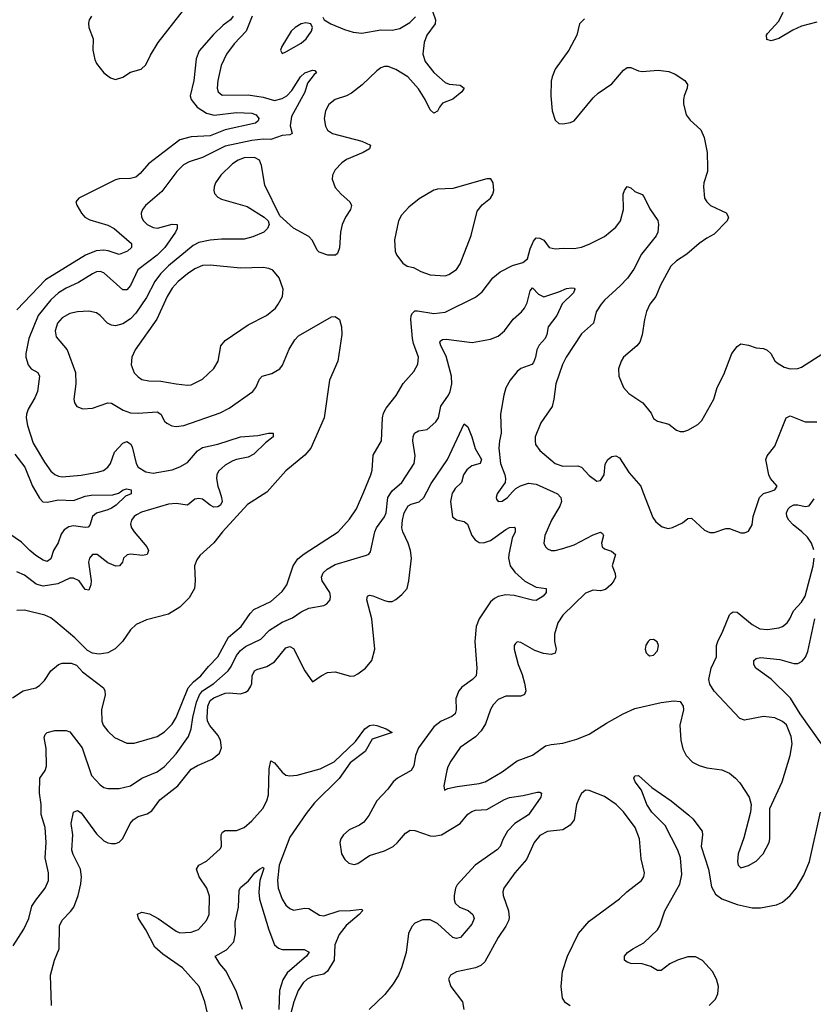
# Model space of a CAD drawing. Header units: inches. Extents: x 1649636 to 1815363, y 506543 to 641975.
# Tile 429 of 656: x 1732185 to 1736372, y 617297 to 622491. Entities that reach past the tile are written whole.
import ezdxf

# ---------------------------------------------------------------- set-up
doc = ezdxf.new("R2010")
doc.units = ezdxf.units.IN
doc.header["$MEASUREMENT"] = 0
doc.layers.add('B7631', color=7, linetype='Continuous')
doc.layers.add('B7632', color=7, linetype='Continuous')

msp = doc.modelspace()

# ---------------------------------------------------------------- linework, layer by layer
at = {"layer": 'B7631', "color": 5}
for points, elevation in [([(1732773.7, 620000), (1732773.7, 619990), (1732743.1, 619976.9), (1732694.3, 619930), (1732670, 619914.9), (1732650, 619904.7), (1732590, 619888.6), (1732569.2, 619870), (1732555.1, 619824.9), (1732545.8, 619814.1), (1732530, 619812.1), (1732470, 619820.2), (1732445.2, 619814.8), (1732420.3, 619799.7), (1732403.5, 619776.5), (1732388.5, 619731.5), (1732363.1, 619690), (1732350, 619646), (1732330, 619633.3), (1732310, 619639.2), (1732270, 619665.2), (1732238.5, 619690), (1732195.4, 619735.4), (1732090, 619806.6)], 620), ([(1732146.8, 618913.2), (1732203.7, 618950), (1732270, 618966.3), (1732290, 618978), (1732315.3, 619004.7), (1732350, 619056.4), (1732389.5, 619090), (1732410, 619096.9), (1732457.2, 619097.2), (1732485.5, 619085.5), (1732517.3, 619050), (1732627.1, 618967.1), (1732634.9, 618950), (1732635.5, 618930), (1732617.6, 618850), (1732618, 618790), (1732625.8, 618770), (1732650, 618737), (1732685.1, 618705.1), (1732750, 618674.4), (1732790, 618673.6), (1732910, 618710.2), (1732950, 618733.8), (1732990, 618775.2), (1733010, 618809.1), (1733074.4, 618965.6), (1733102.3, 618997.7), (1733140.5, 619030), (1733180.7, 619079.3), (1733230, 619129.4), (1733287.1, 619232.9), (1733354.5, 619290), (1733401.3, 619358.7), (1733420.9, 619379.1), (1733510, 619421.2), (1733570, 619474.7), (1733594, 619510), (1733627.4, 619610), (1733653.1, 619646.9), (1733686.6, 619673.4), (1733864.7, 619790), (1733924.7, 619855.3), (1733962.5, 619910), (1734000.5, 620000)], 660), ([(1732150, 617604.9), (1732206.7, 617693.3), (1732233.6, 617750), (1732250, 617814.9), (1732270, 617847), (1732320.4, 617910), (1732337.7, 617950), (1732336.8, 617990), (1732319.8, 618070), (1732325.6, 618150), (1732319.6, 618230), (1732298.2, 618298.2), (1732298.4, 618350), (1732289.8, 618410), (1732292.2, 618490), (1732319.8, 618530), (1732326.6, 618553.4), (1732325.8, 618645.8), (1732315.1, 618704.9), (1732320.4, 618719.6), (1732330, 618730.3), (1732370, 618740.9), (1732430, 618741.1), (1732450, 618734.4), (1732515.3, 618650), (1732563.8, 618503.8), (1732610, 618453.7), (1732630, 618440.9), (1732650, 618435.3), (1732710, 618434.9), (1732770, 618449.1), (1732830, 618489.2), (1732910, 618523.2), (1732950, 618551.8), (1733010, 618618), (1733075.9, 618710), (1733090.3, 618749.7), (1733098.1, 618810), (1733118.3, 618890), (1733134.2, 618930), (1733150.4, 618949.6), (1733209.3, 618990), (1733284.6, 619055.4), (1733301.6, 619078.4), (1733330, 619137.4), (1733350, 619163.5), (1733375.9, 619184.1), (1733457.2, 619222.8), (1733504.1, 619270), (1733570, 619313.4), (1733623.9, 619336.1), (1733670, 619366.4), (1733710, 619386.2), (1733790, 619400.5), (1733805.2, 619410), (1733823.7, 619430), (1733825.6, 619450), (1733821.3, 619470), (1733780.4, 619530), (1733777.8, 619550), (1733786.6, 619573.4), (1733807, 619593), (1733850, 619616.3), (1734014.2, 619665.9), (1734027.8, 619672.2), (1734036.2, 619683.8), (1734059, 619790), (1734068.2, 619810), (1734110, 619869), (1734118.1, 619890), (1734126.7, 619970), (1734146, 620000)], 640), ([(1733491.3, 620000), (1733490, 619998.5), (1733386.6, 619933.4), (1733254.4, 619790), (1733209.3, 619730.7), (1733135.6, 619664.4), (1733119.3, 619640.7), (1733107, 619610), (1733111.6, 619530), (1733107.6, 619490), (1733079.7, 619440.3), (1733030, 619391.6), (1732970, 619355.1), (1732854.8, 619325.2), (1732799.6, 619300.4), (1732770, 619272), (1732728.5, 619210), (1732688.5, 619171.5), (1732650, 619150.9), (1732604.6, 619144.6), (1732569.6, 619149.7), (1732543.3, 619163.3), (1732477, 619230), (1732375.3, 619315.3), (1732350, 619334.8), (1732318, 619350), (1732210, 619375.9), (1732170, 619374.6)], 660), ([(1733240.4, 620000), (1733250.7, 619970), (1733252.7, 619950), (1733244.3, 619930), (1733230, 619920.7), (1733210, 619919.9), (1733189.5, 619929.5), (1733150, 619961.1), (1733130, 619965.3), (1733110, 619961.4), (1733070, 619929.7), (1733010, 619937.9), (1732970, 619935.5), (1732827.5, 619892.5), (1732801.4, 619878.6), (1732789.1, 619870), (1732774.7, 619850), (1732770.2, 619830), (1732775.9, 619810), (1732789.3, 619790), (1732856.3, 619710), (1732864.4, 619690), (1732858, 619670), (1732835.1, 619664.9), (1732770, 619670.6), (1732752.4, 619667.6), (1732733.4, 619650), (1732727.2, 619630), (1732712.7, 619610), (1732692.4, 619607.6), (1732650, 619626), (1732594.5, 619670), (1732570, 619669.6), (1732553.7, 619650), (1732547.5, 619630), (1732562.8, 619530), (1732560.9, 619510), (1732550, 619480.9), (1732530, 619484.5), (1732498.3, 619530), (1732470, 619544.6), (1732450, 619545.2), (1732385.7, 619514.3), (1732310, 619502.6), (1732272.8, 619512.8), (1732210, 619561.4), (1732170, 619577.6)], 640), ([(1732270.5, 620000), (1732290, 619967.3), (1732307.8, 619947.8), (1732330, 619945.1), (1732390, 619957.3), (1732470, 619954.8), (1732530, 619976.9), (1732562.7, 619982.7), (1732676, 619984), (1732707.3, 619992.7), (1732717.7, 620000)], 620), ([(1732353.8, 617290), (1732347.9, 617450), (1732368.7, 617530), (1732393.5, 617590), (1732395.5, 617710), (1732410, 617740.9), (1732453.9, 617786.1), (1732470.7, 617810), (1732494.5, 617870), (1732508, 617932), (1732511.1, 617970), (1732505.6, 618010), (1732466.7, 618086.7), (1732460.4, 618110), (1732465.4, 618190), (1732457.7, 618250), (1732470, 618310.7), (1732490, 618319), (1732510, 618306.7), (1732590, 618195.6), (1732630, 618158.3), (1732650, 618147.9), (1732670, 618144.4), (1732690, 618144.7), (1732710, 618151.8), (1732728.9, 618171.1), (1732768.8, 618250), (1732784.2, 618270), (1732810, 618286.8), (1732857.9, 618302.1), (1732882.9, 618317.1), (1732924.7, 618375.3), (1733018.9, 618450), (1733090, 618536.9), (1733122.6, 618557.4), (1733200.5, 618590), (1733238.7, 618621.3), (1733250.5, 618649.4), (1733245.3, 618690), (1733230, 618717.4), (1733187.6, 618767.6), (1733176.9, 618790), (1733174, 618810), (1733177.6, 618870), (1733190, 618899.3), (1733210, 618913.3), (1733270, 618937.5), (1733290, 618940.6), (1733350, 618934.2), (1733377, 618943), (1733390, 618952.9), (1733405.5, 618974.5), (1733410.7, 618990), (1733412.2, 619030), (1733424.4, 619055.6), (1733436.5, 619063.5), (1733490, 619079.4), (1733530, 619104.1), (1733590, 619176.5), (1733610, 619184.4), (1733630, 619174), (1733690, 619056.3), (1733730, 618998), (1733775.1, 619030), (1733810, 619046.5), (1733850, 619050.3), (1733930, 619027.2), (1733950, 619030.4), (1733970, 619040.3), (1734010, 619070.4), (1734043.1, 619110), (1734058.4, 619170), (1734042.7, 619330), (1734016.8, 619430), (1734020.5, 619450), (1734030, 619455.5), (1734047.7, 619452.3), (1734110, 619426.6), (1734130, 619421.1), (1734150, 619422.6), (1734170, 619432.5), (1734201.5, 619458.5), (1734229.2, 619490), (1734238.5, 619530), (1734252.1, 619650), (1734247, 619690), (1734235.2, 619730), (1734206.9, 619790), (1734202.1, 619810), (1734204.2, 619850), (1734213.7, 619890), (1734234, 619926), (1734250, 619936), (1734292, 619948), (1734317.9, 619970), (1734333.2, 620000)], 620), ([(1734471.5, 620000), (1734467, 619993), (1734458.5, 619950), (1734468.5, 619868.5), (1734490, 619853.4), (1734530, 619844.1), (1734548, 619830), (1734570.2, 619770), (1734587.6, 619747.6), (1734610, 619733.8), (1734632.1, 619732.1), (1734670, 619743), (1734750, 619802.3), (1734770, 619812.1), (1734794.4, 619814.4), (1734799.5, 619810), (1734798.5, 619790), (1734784.2, 619755.8), (1734765.4, 619670), (1734763.6, 619650), (1734773.8, 619610), (1734797.3, 619577.3), (1734850, 619528.7), (1734910, 619497.4), (1734962.8, 619490), (1734963.1, 619470), (1734947.6, 619450), (1734910, 619427), (1734890, 619428.1), (1734793.8, 619453.8), (1734750, 619456.6), (1734710, 619448.2), (1734690, 619438.4), (1734670, 619420.2), (1734610.2, 619330), (1734594.4, 619290), (1734586.3, 619210), (1734597.6, 619070), (1734592.7, 619030), (1734574.7, 619010), (1734518.6, 618970), (1734501.5, 618950), (1734485.8, 618910), (1734487.6, 618850), (1734482.8, 618830), (1734465.1, 618814.9), (1734408.3, 618790), (1734370, 618760.2), (1734290, 618648.9), (1734274, 618610), (1734264.6, 618555.4), (1734250, 618530.8), (1734177.8, 618490), (1734155.2, 618470), (1734127.9, 618432.1), (1734069.5, 618370.5), (1734028, 618292), (1734001.7, 618258.3), (1733978.3, 618241.7), (1733923.6, 618216.4), (1733892.8, 618190), (1733880.2, 618170), (1733874.7, 618150), (1733883.6, 618090), (1733900.4, 618060.4), (1733921.7, 618041.7), (1733950, 618033.7), (1733970, 618039.3), (1734030, 618081.7), (1734110, 618106.1), (1734154.8, 618130), (1734178.5, 618150), (1734219.9, 618200.1), (1734245.4, 618214.6), (1734270, 618214.3), (1734350, 618185.4), (1734370, 618183.6), (1734409.9, 618190.1), (1734508.6, 618250), (1734550, 618299.3), (1734570, 618314.6), (1734590, 618320.9), (1734650, 618324.6), (1734742.5, 618377.5), (1734770, 618387.7), (1734842.3, 618397.7), (1734915.8, 618415.8), (1734930, 618416.5), (1734938.4, 618410), (1734934.9, 618390), (1734870, 618295.9), (1734796.8, 618250), (1734758.2, 618210), (1734735.4, 618170), (1734720.1, 618130), (1734706.7, 618113.3), (1734588.4, 618030), (1734493.1, 617926.9), (1734485, 617910), (1734477.3, 617870), (1734477.3, 617850), (1734483.5, 617830), (1734505.3, 617810), (1734550.9, 617790.9), (1734575.4, 617770), (1734583.5, 617750), (1734570, 617718.7), (1734511.6, 617650), (1734490, 617643.7), (1734469.9, 617649.9), (1734390, 617722.3), (1734350, 617743.2), (1734310, 617742.4), (1734270, 617724.7), (1734253.3, 617706.7), (1734237.4, 617670), (1734223.8, 617570), (1734199.3, 617490), (1734183.2, 617450), (1734155, 617405), (1734111.4, 617348.6), (1734028.8, 617270)], 620), ([(1735000.2, 620000), (1735022.6, 619990), (1735040.2, 619970), (1735043.8, 619950), (1735035, 619925), (1734990.2, 619850), (1734955.3, 619770), (1734950.5, 619730), (1734959.1, 619710), (1734970, 619699.1), (1734990, 619690.5), (1735010, 619690.4), (1735050, 619701.1), (1735110, 619720.8), (1735210, 619774.2), (1735250, 619788.2), (1735260.5, 619780.5), (1735264.9, 619770), (1735254.9, 619730), (1735258, 619710), (1735270, 619699.6), (1735307.8, 619687.7), (1735328.2, 619670), (1735311.8, 619610), (1735327.2, 619570), (1735328.8, 619550), (1735320.3, 619530), (1735304.6, 619510), (1735275.8, 619484.2), (1735250, 619478.8), (1735210, 619480.7), (1735170, 619465.3), (1735050.3, 619350), (1735024.4, 619310), (1735006.9, 619250), (1735006.5, 619210), (1735015.8, 619170), (1735010, 619149.4), (1734990, 619143), (1734948.1, 619148.1), (1734902.4, 619162.4), (1734830, 619206), (1734810, 619209), (1734800.5, 619199.5), (1734794.8, 619190), (1734793.4, 619170), (1734814.6, 619090), (1734836.4, 619036.4), (1734848.9, 618991.1), (1734854.9, 618950), (1734848.7, 618931.3), (1734830, 618922), (1734750, 618922.7), (1734710, 618904), (1734682.7, 618877.3), (1734668.5, 618851.5), (1734643.6, 618776.4), (1734620.8, 618739.3), (1734590, 618707.6), (1734508.4, 618651.6), (1734460.5, 618579.5), (1734444.2, 618550), (1734438.7, 618530), (1734422.8, 618450), (1734426.8, 618426.8), (1734444.7, 618435.3), (1734493.6, 618446.4), (1734610, 618461.4), (1734641.6, 618470), (1734730, 618523.2), (1734810, 618580.9), (1734890, 618610.3), (1734960.2, 618659.8), (1734990, 618668), (1735050, 618674.3), (1735124.6, 618695.4), (1735190, 618721.3), (1735280.5, 618779.5), (1735369.5, 618830), (1735430, 618857.6), (1735570, 618889.2), (1735636.9, 618896.9), (1735670, 618894), (1735686.4, 618870), (1735687, 618850), (1735667.6, 618770), (1735672.9, 618690), (1735683.9, 618643.9), (1735701.6, 618610), (1735734.3, 618574.3), (1735770, 618555.8), (1735810, 618544.2), (1735890, 618533.1), (1735930, 618515.3), (1735962.4, 618490), (1735984.8, 618464.8), (1736034.4, 618390), (1736044.9, 618350), (1736041.7, 618310), (1736005.7, 618174.3), (1735976.5, 618090), (1735972.2, 618050), (1735976.3, 618030), (1735990, 618016.3), (1736030, 618028.5), (1736070, 618052.2), (1736107.8, 618090), (1736138.7, 618150), (1736142.4, 618170), (1736143.6, 618330), (1736207.4, 618470), (1736249.8, 618610), (1736261, 618670), (1736255, 618710), (1736230, 618770.8), (1736210, 618788.8), (1736170, 618808.6), (1736110, 618815.8), (1736010, 618796.4), (1735985, 618805), (1735848.7, 618948.7), (1735826.3, 618986.3), (1735821.1, 619010), (1735833.5, 619070), (1735861.7, 619130), (1735862, 619190), (1735867.7, 619210), (1735895.3, 619264.7), (1735929.4, 619350.6), (1735939.7, 619360.3), (1735950, 619367.1), (1735970, 619365), (1736050, 619299.7), (1736090, 619278.2), (1736130, 619273.4), (1736190, 619282.4), (1736210, 619290.3), (1736234.7, 619310), (1736248.6, 619330), (1736266.9, 619373.1), (1736310, 619418), (1736329.4, 619450.6), (1736371, 619610), (1736376, 619650)], 640), ([(1734711.1, 620000), (1734704.2, 619990), (1734699.3, 619970), (1734701.7, 619961.7), (1734710, 619948.5), (1734730, 619950.5), (1734758.4, 619970), (1734785.7, 620000)], 640), ([(1735473.6, 620000), (1735525.5, 619865.5), (1735541.5, 619841.5), (1735575.1, 619815.1), (1735606.6, 619806.6), (1735630, 619812.2), (1735682.7, 619837.3), (1735710, 619858.8), (1735730, 619861), (1735798.8, 619798.8), (1735825.5, 619785.5), (1735850, 619786.4), (1735910, 619806.7), (1735930, 619806.4), (1735990, 619784.4), (1736010, 619783.8), (1736030, 619793.4), (1736050, 619826), (1736055.4, 619870), (1736089.2, 619970.8), (1736109.3, 619990.7), (1736138.5, 620000)], 660), ([(1736374.2, 619694.2), (1736362.1, 619730), (1736341.4, 619761.4), (1736312.3, 619790), (1736265.7, 619825.7), (1736243.5, 619850), (1736232, 619870), (1736231, 619889), (1736240.4, 619910), (1736250, 619922), (1736270, 619932.2), (1736290, 619932.3), (1736330, 619922.8), (1736350, 619926.7), (1736377.2, 619962.8)], 640), ([(1736415.3, 618670), (1736302.3, 618830), (1736251.6, 618911.6), (1736150, 619011.6), (1736069.7, 619070), (1736058.3, 619090), (1736058.7, 619110), (1736070, 619121.3), (1736094.5, 619125.5), (1736195.2, 619115.2), (1736270, 619094.7), (1736290, 619094.4), (1736313.9, 619106.1), (1736331.6, 619128.4), (1736342.6, 619157.4), (1736379.6, 619330)], 620), ([(1733175.3, 617250), (1733161.8, 617310), (1733132.2, 617390), (1733044.4, 617490), (1732940.8, 617560.8), (1732898.2, 617598.2), (1732850.3, 617690.3), (1732812.5, 617750), (1732807.2, 617772.8), (1732830, 617782.6), (1732870, 617773.2), (1732915.2, 617750), (1733010, 617682), (1733030, 617674.6), (1733090, 617676.6), (1733128.5, 617691.5), (1733170, 617738.7), (1733184.5, 617770), (1733186.4, 617866.4), (1733173.1, 617910), (1733132.7, 617970), (1733118.5, 618010), (1733129.7, 618030), (1733170, 618052.5), (1733242.4, 618117.6), (1733249.8, 618130), (1733248.7, 618190), (1733254.9, 618205.1), (1733270, 618213.8), (1733330, 618213.4), (1733370, 618230.2), (1733410, 618264.3), (1733468, 618330), (1733489.4, 618370), (1733498.5, 618401.5), (1733501.8, 618538.2), (1733510, 618580.5), (1733530, 618570.3), (1733570, 618521.8), (1733590, 618505.2), (1733610, 618501.3), (1733650, 618505.9), (1733770, 618538.9), (1733843.9, 618576.1), (1733957.4, 618682.6), (1734006.2, 618750), (1734030, 618767.7), (1734050, 618770.9), (1734070, 618766.7), (1734118, 618750), (1734150.7, 618730.7), (1734045.4, 618694.6), (1734007.2, 618630), (1733928.5, 618571.5), (1733870, 618488.1), (1733740.8, 618359.2), (1733696.5, 618303.5), (1733610, 618178), (1733554.2, 618030), (1733544.8, 617950), (1733548.2, 617910), (1733570, 617851.4), (1733590, 617820.2), (1733610, 617802.2), (1733630, 617794.2), (1733690, 617803.5), (1733710, 617801.7), (1733767.5, 617767.5), (1733790, 617763.4), (1733870, 617790.4), (1733930, 617791), (1733990, 617799.3), (1733993.7, 617790), (1733976.9, 617770), (1733907.6, 617712.4), (1733870, 617664.6), (1733847.5, 617610), (1733843.9, 617530), (1733808.9, 617471.1), (1733790, 617455), (1733730, 617443.9), (1733702.4, 617430), (1733681, 617410), (1733655, 617370), (1733631, 617309), (1733584.6, 617130)], 580), ([(1735823.5, 617290), (1735856.2, 617323.8), (1735868.6, 617351.4), (1735872.2, 617390), (1735862.2, 617430), (1735840.4, 617470), (1735787.6, 617527.6), (1735750, 617547.7), (1735710, 617547.8), (1735655.5, 617530), (1735615.8, 617510), (1735570, 617474.7), (1735550, 617475.8), (1735515.5, 617495.5), (1735470, 617510.8), (1735410, 617511.2), (1735390, 617518.7), (1735376.2, 617530), (1735375.6, 617550), (1735391.6, 617570), (1735419.5, 617590), (1735478.8, 617621.2), (1735550.8, 617690), (1735562, 617710), (1735588.4, 617790), (1735668.4, 617930), (1735678.3, 617981.7), (1735670.8, 618070), (1735658.3, 618110), (1735590, 618240.8), (1735520.7, 618310), (1735493.1, 618350), (1735466, 618426), (1735431.6, 618470), (1735425.1, 618490), (1735430, 618502.8), (1735450, 618503.8), (1735520.5, 618440.5), (1735623.2, 618370), (1735715.2, 618295.2), (1735735.9, 618275.9), (1735785.7, 618210), (1735787.8, 618190), (1735781.3, 618130), (1735819.8, 618010), (1735835.9, 617916), (1735857.1, 617877.1), (1735890, 617853.8), (1735970, 617823.9), (1736050, 617806.2), (1736094.3, 617805.7), (1736177.8, 617822.2), (1736210, 617834.9), (1736250, 617870.3), (1736281.7, 617910), (1736321.9, 617978.1), (1736351.8, 618050), (1736410.7, 618310)], 620), ([(1735090, 617289.4), (1735064.7, 617304.7), (1735049.7, 617329.7), (1735042.7, 617390), (1735049.8, 617470.2), (1735075.1, 617550), (1735134.3, 617670), (1735190, 617734.6), (1735350, 617853.7), (1735389.1, 617890.9), (1735465.6, 617950), (1735478.9, 617970), (1735481.1, 617990), (1735464, 618064), (1735455.3, 618170), (1735432.4, 618230), (1735370, 618313), (1735333, 618350), (1735270, 618392.3), (1735190, 618425.1), (1735170, 618426), (1735150, 618409.3), (1735138.4, 618390), (1735123.7, 618350), (1735110.3, 618270), (1735090, 618241.2), (1735050, 618218), (1734970, 618208), (1734930, 618187.6), (1734900.3, 618150), (1734859.7, 618060.3), (1734798.3, 617990), (1734739.5, 617910), (1734734.3, 617890), (1734735.3, 617870), (1734763.8, 617790), (1734766.8, 617753.2), (1734763.5, 617736.5), (1734750.8, 617709.2), (1734709.1, 617650), (1734639.2, 617520.8), (1734618.3, 617501.6), (1734590, 617488.9), (1734490, 617467.3), (1734458.8, 617450), (1734447.7, 617430), (1734459.3, 617390), (1734521.7, 617310), (1734529.1, 617270)], 640), ([(1733361, 617270), (1733327.2, 617367.2), (1733273.6, 617473.6), (1733240.7, 617510), (1733217.2, 617550), (1733275.5, 617584.5), (1733314.5, 617625.5), (1733324.3, 617670), (1733322.1, 617730), (1733340.2, 617810), (1733342.7, 617897.3), (1733350, 617913.1), (1733391.8, 617948.2), (1733426, 617990), (1733450, 618010.3), (1733470, 618020.5), (1733473.4, 618013.4), (1733452.7, 617950), (1733447.5, 617887.5), (1733451, 617851), (1733498.9, 617690), (1733530.2, 617610), (1733550, 617592.6), (1733570, 617585.1), (1733686.7, 617586.7), (1733712, 617572), (1733698, 617550), (1733597.2, 617462.8), (1733574.3, 617425.7), (1733556.5, 617370), (1733552.7, 617270)], 560)]:
    msp.add_lwpolyline(points, dxfattribs=dict(at, elevation=elevation))
at = {"layer": 'B7631', "color": 5, "elevation": 660}
msp.add_lwpolyline([(1735530, 619222), (1735510, 619219), (1735501, 619210), (1735488.3, 619191.7), (1735485.5, 619170), (1735490.6, 619150.6), (1735500.5, 619140.5), (1735510, 619134.8), (1735530, 619139.1), (1735550, 619161), (1735555.1, 619190), (1735549.2, 619209.2)], close=True, dxfattribs=at)
at = {"layer": 'B7632', "color": 5}
for points, elevation in [([(1734350, 622571), (1734379.5, 622490), (1734377, 622470), (1734332.9, 622410), (1734318.5, 622370), (1734311.7, 622310), (1734324.4, 622270), (1734370, 622211.8), (1734430, 622160.4), (1734450.3, 622150.3), (1734510, 622144.9), (1734530.5, 622130.5), (1734518.4, 622110), (1734470, 622071.2), (1734415.5, 622050), (1734399.5, 622030), (1734390, 622009.2), (1734370, 621998), (1734350, 622016), (1734325.1, 622070), (1734290, 622126), (1734232.4, 622190), (1734170, 622228.6), (1734130, 622243.5), (1734110, 622244), (1734090, 622236.4), (1734070, 622221.7), (1733992.5, 622147.5), (1733936.6, 622103.4), (1733910, 622089.8), (1733850.2, 622069.8), (1733816.7, 622043.3), (1733799, 622010), (1733791.7, 621970), (1733799.5, 621930), (1733810, 621908), (1733836, 621890), (1733991, 621850), (1734036, 621830), (1734030.7, 621810), (1733997.3, 621790), (1733910, 621752.9), (1733884.9, 621735.1), (1733850, 621699.6), (1733835.3, 621670), (1733833.8, 621650), (1733850, 621606), (1733881.5, 621570), (1733927.6, 621530), (1733936.1, 621510), (1733930.2, 621490), (1733903.8, 621450), (1733886.4, 621410), (1733877.7, 621370), (1733873, 621287), (1733862.2, 621257.8), (1733852, 621248), (1733810.3, 621249.7), (1733764.4, 621264.4), (1733754.7, 621274.7), (1733730, 621325.6), (1733710, 621346.9), (1733630.6, 621390.6), (1733557, 621457), (1733478.3, 621618.3), (1733461.6, 621721.6), (1733450.7, 621750), (1733424.5, 621764.5), (1733370, 621762.4), (1733337.2, 621750), (1733307.7, 621730), (1733246.7, 621670), (1733219.2, 621630), (1733211.3, 621610), (1733208.9, 621590), (1733213.3, 621573.3), (1733230, 621554.6), (1733250, 621544.2), (1733386.2, 621506.2), (1733474.8, 621450), (1733496, 621430), (1733500.7, 621410), (1733493.4, 621390), (1733473.4, 621370), (1733414.9, 621345.1), (1733370, 621332.9), (1733250, 621332.8), (1733190, 621327.5), (1733130, 621314.9), (1733100.2, 621299.8), (1732970, 621192.1), (1732928.3, 621150), (1732897.7, 621110), (1732854.7, 621025.3), (1732797.8, 620942.2), (1732770, 620912.1), (1732730, 620886), (1732690, 620875.5), (1732670, 620878.7), (1732648, 620890), (1732610, 620931.1), (1732590, 620944.4), (1732550, 620954.2), (1732490, 620949.8), (1732450, 620940.8), (1732410, 620918.8), (1732385.4, 620890), (1732372.2, 620850), (1732377.2, 620817.2), (1732436.5, 620750), (1732479.5, 620630), (1732481.7, 620570), (1732470.5, 620490), (1732474, 620470), (1732486, 620450), (1732518, 620438), (1732570, 620441.1), (1732650, 620470.3), (1732670, 620468), (1732731.4, 620431.4), (1732770, 620417.8), (1732810, 620415.5), (1732910, 620422.8), (1732930.3, 620410), (1732950, 620373.4), (1732961.8, 620361.8), (1732987.8, 620347.7), (1733010, 620344.2), (1733050.4, 620350.4), (1733243.3, 620416.7), (1733290, 620442), (1733415.1, 620530), (1733431.1, 620550), (1733450, 620594), (1733463.7, 620610), (1733516.2, 620623.8), (1733557.6, 620650), (1733571.5, 620668.5), (1733606.5, 620753.5), (1733637.1, 620802.8), (1733656, 620824), (1733830, 620924.2), (1733850, 620924.9), (1733871.8, 620910), (1733882.8, 620870), (1733885.3, 620830), (1733863.5, 620690), (1733819.4, 620590), (1733792.3, 620390), (1733721, 620230), (1733690, 620193.5), (1733589, 620111), (1733491.3, 620000)], 660), ([(1732564.9, 622510), (1732552.2, 622490), (1732547.5, 622472.5), (1732550.4, 622450), (1732573.8, 622390), (1732571.7, 622330), (1732581, 622281), (1732590, 622259.1), (1732630, 622210.7), (1732663.8, 622183.8), (1732690, 622175.5), (1732730, 622188.4), (1732770, 622214), (1732826, 622230), (1732850, 622252.4), (1732875.3, 622304.7), (1732915.4, 622370), (1733050, 622542)], 620), ([(1733311.4, 622510), (1733297.6, 622490), (1733258.4, 622461.6), (1733207.3, 622412.7), (1733132.5, 622327.5), (1733115.8, 622284.2), (1733104.4, 622170), (1733085.2, 622090), (1733090.7, 622070), (1733121.7, 622030), (1733170, 621997.1), (1733212.1, 621987.9), (1733330, 622000.9), (1733410, 621997.8), (1733433.4, 621990), (1733447.3, 621970), (1733443.1, 621956.9), (1733430, 621945.2), (1733270, 621909.2), (1733190, 621877.8), (1733090, 621873.4), (1733030, 621856.9), (1732864.5, 621730), (1732821.1, 621678.9), (1732798.9, 621661.1), (1732770, 621654), (1732710, 621652.2), (1732690, 621646.2), (1732497.3, 621550), (1732482, 621530), (1732487.3, 621512.7), (1732511.7, 621470), (1732528.9, 621450), (1732556, 621436), (1732650, 621407.1), (1732683.9, 621390), (1732774.3, 621310), (1732775.3, 621290), (1732754.3, 621270), (1732710, 621251.6), (1732652.3, 621272.3), (1732630, 621274.9), (1732588.5, 621271.5), (1732531.6, 621248.4), (1732321.7, 621118.3), (1732170, 620961)], 620), ([(1733412.5, 622510), (1733379.8, 622430), (1733316.6, 622363.4), (1733276.6, 622310), (1733248.7, 622250), (1733230.2, 622170), (1733227.6, 622130), (1733231.8, 622110), (1733253.4, 622093.4), (1733390, 622095.1), (1733470, 622082), (1733530, 622064.2), (1733570, 622075.8), (1733595, 622090), (1733621.7, 622118.3), (1733667.2, 622190), (1733690, 622211), (1733730, 622225.5), (1733742.8, 622222.8), (1733750.7, 622210), (1733738, 622202), (1733704.4, 622155.6), (1733690, 622108.6), (1733619.1, 621980.9), (1733611.5, 621931.5), (1733623.1, 621890), (1733610, 621883.7), (1733570, 621880.3), (1733510, 621858.8), (1733470, 621861.2), (1733410, 621854.6), (1733270, 621823.4), (1733150, 621764.1), (1733079, 621741), (1733050, 621726.2), (1733014.7, 621690), (1732935.2, 621584.8), (1732849.1, 621510), (1732832.4, 621490), (1732826, 621470), (1732828.1, 621450), (1732838, 621430), (1732857.8, 621410), (1732890, 621393.9), (1732911.7, 621391.7), (1732990, 621412.3), (1733016.3, 621410), (1733015.8, 621390), (1733006.8, 621370), (1732951.4, 621290), (1732910, 621249.3), (1732808.4, 621171.6), (1732770, 621088.4), (1732750, 621066.4), (1732730, 621066.6), (1732630, 621155.3), (1732610, 621163.5), (1732590, 621160.3), (1732570, 621150.6), (1732495.7, 621104.3), (1732430, 621074.3), (1732390, 621049.9), (1732350, 621013.6), (1732283.4, 620930), (1732234.2, 620810), (1732217.5, 620730), (1732218.2, 620710), (1732229.4, 620669.4), (1732245.7, 620650), (1732280.3, 620630), (1732290.2, 620610), (1732279.3, 620530), (1732264.5, 620495.5), (1732230, 620436.9), (1732221, 620410), (1732219.3, 620390), (1732227, 620350), (1732256.6, 620256.6), (1732316.5, 620156.5), (1732350.1, 620110.1), (1732370, 620091.6), (1732390, 620082.8), (1732410, 620079.7), (1732510, 620088.1), (1732596.5, 620103.5), (1732626.8, 620113.2), (1732649.9, 620130.2), (1732663.5, 620150), (1732684.7, 620210), (1732730, 620256.9), (1732750, 620265.2), (1732770, 620253.4), (1732778.1, 620238.1), (1732800.4, 620150), (1732810.2, 620130), (1732850, 620106.6), (1732890, 620099), (1732990, 620116.8), (1733030, 620131.6), (1733070, 620155.9), (1733123.4, 620216.6), (1733150, 620233.9), (1733230, 620252.5), (1733350, 620291), (1733442.2, 620297.8), (1733498, 620310), (1733522, 620310), (1733522, 620290), (1733481.8, 620258.2), (1733421.2, 620198.8), (1733390, 620182.3), (1733330, 620171.1), (1733310, 620163.1), (1733270, 620140.3), (1733234.9, 620110), (1733224.7, 620090), (1733223.9, 620070), (1733230.2, 620030), (1733240.4, 620000)], 640), ([(1733784.9, 622504.9), (1733791, 622490), (1733826, 622470), (1733899.3, 622439.3), (1733945.4, 622425.4), (1733990, 622420.8), (1734090, 622438.4), (1734150, 622435.3), (1734190, 622444.4), (1734244.2, 622475.8), (1734274.2, 622505.8)], 660), ([(1735164.9, 622495.1), (1735138, 622470), (1735124.4, 622410), (1735082, 622330), (1735010.4, 622230), (1734995.3, 622190), (1734990, 622166), (1734987.2, 622090), (1734994.9, 622010), (1735010, 621961), (1735030, 621944), (1735050, 621941.6), (1735091.5, 621948.5), (1735110, 621957.3), (1735210, 622079.3), (1735236.6, 622103.4), (1735310, 622152.4), (1735370, 622224.9), (1735390, 622239.1), (1735410, 622238), (1735450, 622220.5), (1735470, 622217.1), (1735554.5, 622225.5), (1735610, 622217.3), (1735643.8, 622203.8), (1735694, 622170), (1735708.7, 622150), (1735707.2, 622130), (1735690.4, 622090), (1735687.9, 622067.9), (1735688, 622048), (1735700.7, 621990), (1735721.7, 621961.7), (1735779.1, 621910), (1735796.4, 621870), (1735812, 621790), (1735814.4, 621710), (1735814, 621690), (1735794.4, 621630), (1735792.2, 621610), (1735798.7, 621550), (1735810.4, 621530), (1735830, 621510.4), (1735912.2, 621472.2), (1735924, 621450), (1735917.3, 621430), (1735850, 621359.3), (1735810, 621338.4), (1735770, 621309.6), (1735705.1, 621254.9), (1735650, 621218.7), (1735621.3, 621190), (1735566.5, 621090), (1735541.7, 621030), (1735510.3, 620990), (1735492.5, 620952.5), (1735481.7, 620910), (1735470, 620828.7), (1735457.6, 620790), (1735440.5, 620770), (1735370.4, 620710), (1735358.7, 620690), (1735345.3, 620650), (1735346, 620610), (1735370.6, 620550), (1735399, 620519), (1735473.4, 620470), (1735516, 620416), (1735530, 620387.7), (1735550, 620373), (1735610, 620356.4), (1735650, 620325.5), (1735670, 620319.3), (1735690, 620319.3), (1735710, 620326), (1735763.9, 620356.1), (1735784.2, 620375.8), (1735846.6, 620490), (1735865.6, 620550), (1735901, 620619), (1735942.9, 620730), (1735970, 620766.8), (1735990, 620781), (1736030, 620774), (1736070, 620760.7), (1736110, 620756.3), (1736128.3, 620748.3), (1736147.3, 620730), (1736170, 620690.8), (1736181.1, 620681.1), (1736218, 620658), (1736250, 620648.5), (1736290, 620650.4), (1736310, 620658.7), (1736422, 620730)], 680), ([(1736390, 622478.3), (1736310, 622456.4), (1736263.9, 622436.1), (1736190, 622392.7), (1736150, 622379), (1736126.8, 622386.8), (1736125.2, 622410), (1736130, 622418), (1736190, 622484), (1736213, 622530)], 680), ([(1734000.5, 620000), (1734038.5, 620090), (1734044.7, 620115.3), (1734050, 620194), (1734093.3, 620270), (1734098.6, 620390), (1734104.4, 620415.6), (1734118.5, 620441.5), (1734171.7, 620508.3), (1734208.1, 620571.9), (1734264.8, 620635.2), (1734285.6, 620674.4), (1734289.8, 620710), (1734262.7, 620782.7), (1734256.9, 620810), (1734248.3, 620910), (1734249.9, 620930.1), (1734257.2, 620942.8), (1734270, 620955), (1734284.1, 620955.9), (1734370, 620940.5), (1734430, 620948), (1734590, 621027.2), (1734624.6, 621055.4), (1734681.7, 621130), (1734719.8, 621160.2), (1734785.3, 621194.7), (1734839.3, 621210), (1734864.5, 621230), (1734878.3, 621281.7), (1734896.6, 621323.4), (1734910, 621341), (1734930, 621338.8), (1734950, 621327.7), (1734978, 621290), (1735010, 621282), (1735053.4, 621286.6), (1735110, 621284.7), (1735150, 621291.4), (1735190, 621306.5), (1735270, 621346.9), (1735330, 621396.5), (1735355.8, 621430), (1735371.4, 621490), (1735369, 621571), (1735375.6, 621590), (1735390, 621610.7), (1735410, 621604.9), (1735430, 621584.4), (1735468.8, 621568.8), (1735478.7, 621558.7), (1735510, 621494), (1735551.5, 621431.5), (1735555.6, 621410), (1735552.8, 621370), (1735542.6, 621350), (1735465.8, 621254.2), (1735424.7, 621175.3), (1735392, 621128), (1735353.6, 621086.4), (1735270, 621011.8), (1735252.2, 620990), (1735227.2, 620950), (1735212.6, 620890), (1735150, 620833.7), (1735068.2, 620710), (1735048.2, 620671.8), (1735013, 620570), (1735003.9, 620490), (1734994, 620450), (1734935.6, 620364.4), (1734905.7, 620290), (1734904.2, 620270), (1734907.2, 620250), (1734930, 620217.6), (1735009.6, 620149.6), (1735050, 620135.8), (1735130, 620137.3), (1735150, 620130.3), (1735190, 620086.4), (1735230, 620056.3), (1735250, 620060.7), (1735269.5, 620090), (1735274.5, 620145.5), (1735287.8, 620170), (1735310, 620186.4), (1735330, 620190.4), (1735350, 620180.5), (1735401.3, 620101.3), (1735462, 620030), (1735473.6, 620000)], 660), ([(1734146, 620000), (1734150, 620006.2), (1734201.4, 620050), (1734266, 620150), (1734271.6, 620190), (1734259.1, 620270), (1734260.7, 620290), (1734268.6, 620310), (1734290, 620321.3), (1734334.5, 620330), (1734381.1, 620370), (1734394.2, 620390), (1734407.4, 620452.6), (1734447.4, 620510), (1734455.7, 620530), (1734466, 620570), (1734462.8, 620610), (1734435.7, 620715.7), (1734406.6, 620770), (1734401.3, 620790), (1734404.2, 620795.8), (1734415.8, 620804.2), (1734434.6, 620805.4), (1734572.1, 620787.9), (1734670, 620806.5), (1734710, 620822), (1734742.7, 620850), (1734788.7, 620911.3), (1734833.3, 620950), (1734848.7, 620970), (1734862, 620998), (1734878.7, 621061.3), (1734890, 621077.3), (1734922.9, 621042.9), (1734950, 621028.5), (1735030, 621055), (1735070, 621073.6), (1735097.2, 621077.2), (1735110, 621075.5), (1735114.9, 621070), (1735106.4, 621050), (1735047.7, 620992.3), (1735019.4, 620930), (1734972.9, 620870), (1734966.5, 620830), (1734957.8, 620810), (1734926.6, 620773.4), (1734913.8, 620750), (1734907.3, 620710), (1734896.7, 620683.3), (1734887.5, 620672.5), (1734830, 620651.4), (1734810, 620634.5), (1734772.2, 620590), (1734750, 620548.2), (1734739, 620510), (1734721.9, 620410), (1734725.7, 620310), (1734716.6, 620270), (1734713.9, 620230), (1734721.2, 620150), (1734745.4, 620090), (1734749.1, 620070), (1734745.7, 620050), (1734711.1, 620000)], 640), ([(1736138.5, 620000), (1736169.7, 620010), (1736180.8, 620030), (1736146.4, 620070), (1736136.8, 620090), (1736121.7, 620170), (1736129.6, 620190), (1736170, 620241.6), (1736228.9, 620391.1), (1736250, 620402), (1736330, 620368.7), (1736390, 620370.4)], 660), ([(1734333.2, 620000), (1734355.8, 620044.2), (1734441.5, 620170), (1734530, 620358.8), (1734550, 620342.8), (1734570.8, 620290.8), (1734588.2, 620228.2), (1734620.9, 620170), (1734614.9, 620150), (1734570, 620137), (1734543.5, 620116.5), (1734527.1, 620090), (1734515.6, 620050), (1734482.7, 620017.3), (1734471.5, 620000)], 620), ([(1732159.2, 620199.2), (1732211.6, 620130), (1732252.7, 620030), (1732270.5, 620000)], 620), ([(1732717.7, 620000), (1732731.8, 620010), (1732750, 620016.3), (1732773.8, 620010), (1732773.7, 620000)], 620), ([(1734785.7, 620000), (1734802, 620018), (1734827.4, 620032.6), (1734870, 620046), (1734910, 620040.2), (1735000.2, 620000)], 640)]:
    msp.add_lwpolyline(points, dxfattribs=dict(at, elevation=elevation))
for points, elevation in [([(1733695.3, 622475.3), (1733670, 622469.6), (1733638, 622450), (1733617.1, 622430), (1733567.7, 622350), (1733561, 622330), (1733570, 622312), (1733590, 622320.7), (1733670, 622367.6), (1733697.4, 622390), (1733724.2, 622430), (1733729.4, 622450), (1733722, 622470)], 660), ([(1734650, 621652), (1734470, 621601.3), (1734390, 621597.4), (1734370, 621591.2), (1734293.7, 621546.3), (1734238.2, 621501.8), (1734200.2, 621459.8), (1734183.7, 621430), (1734162, 621330), (1734166, 621270), (1734174, 621250), (1734206, 621206), (1734230, 621190.8), (1734263, 621183), (1734302.3, 621162.3), (1734350, 621145.3), (1734430, 621139.5), (1734450, 621146.7), (1734490, 621173), (1734510, 621202.8), (1734566.9, 621353.1), (1734599.6, 621480.4), (1734625.8, 621514.2), (1734669.3, 621550), (1734680.9, 621570), (1734686, 621590), (1734683.7, 621630), (1734671.7, 621651.7)], 680), ([(1733190, 621196), (1733150, 621193.8), (1733110, 621176.5), (1733070, 621149.9), (1733021, 621110), (1732990, 621074.4), (1732963.8, 621030), (1732908.2, 620911.8), (1732794.4, 620750), (1732777.3, 620710), (1732774.2, 620670), (1732790, 620628.9), (1732810, 620606.3), (1732830, 620592.6), (1732866.1, 620586.1), (1732930, 620583.8), (1733010.8, 620569.2), (1733070, 620563.2), (1733090, 620565.5), (1733150, 620594.7), (1733209.9, 620650.1), (1733231.8, 620690), (1733245.6, 620770), (1733270, 620799), (1733390, 620881.8), (1733487.8, 620930), (1733534.3, 620970), (1733549.7, 620990), (1733571.1, 621030), (1733576, 621070), (1733555.1, 621130), (1733520.5, 621170), (1733498.9, 621178.9), (1733470, 621183.5), (1733350, 621179.9)], 680)]:
    msp.add_lwpolyline(points, close=True, dxfattribs=dict(at, elevation=elevation))

doc.saveas('drawing.dxf')
